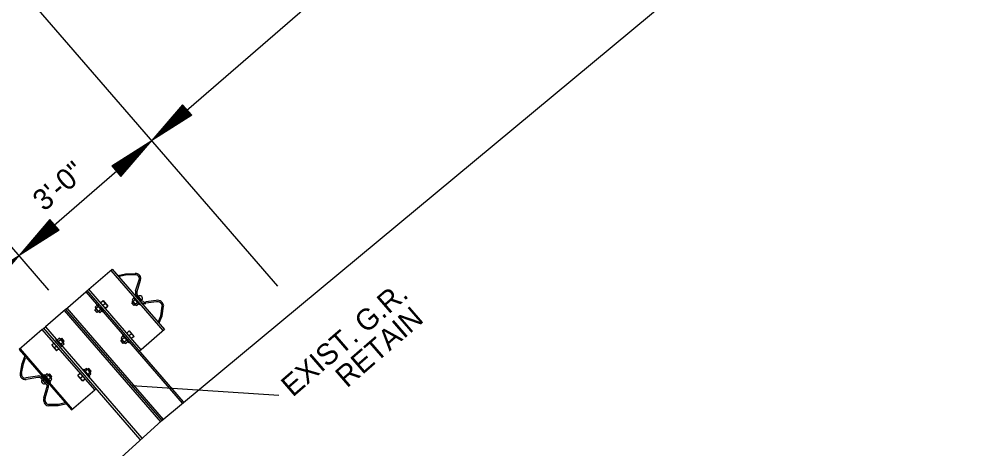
# Model space of a CAD drawing. Extents: x 192699 to 285914, y 194342 to 233219.
# Drawn here: x 262794.77 to 262811.05, y 213694.85 to 213702.2 of the extents above; entities that cross this region are included whole.
import ezdxf

# ---------------------------------------------------------------- set-up
doc = ezdxf.new("R2010")
doc.units = 0
doc.layers.add('TYPICAL SECTION FOR MOT', color=7, linetype='Continuous')

msp = doc.modelspace()

# ---------------------------------------------------------------- linework, layer by layer
at = {"layer": 'TYPICAL SECTION FOR MOT'}
for p, q in [((262797.035, 213700.119), (262808.375, 213709.937)), ((262797.209, 213695.334), (262811.053, 213706.844)), ((262799.189, 213697.631), (262794.744, 213702.765)), ((262797.561, 213700.733), (262797.035, 213700.119)), ((262797.574, 213700.718), (262797.136, 213700.207)), ((262797.587, 213700.703), (262797.24, 213700.297)), ((262797.6, 213700.688), (262797.34, 213700.384)), ((262797.718, 213700.552), (262797.561, 213700.733)), ((262797.718, 213700.552), (262797.035, 213700.119)), ((262797.705, 213700.567), (262797.136, 213700.207)), ((262797.692, 213700.583), (262797.24, 213700.297)), ((262797.678, 213700.598), (262797.34, 213700.384)), ((262797.614, 213700.672), (262797.443, 213700.473)), ((262797.665, 213700.613), (262797.443, 213700.473)), ((262797.627, 213700.657), (262797.544, 213700.56)), ((262797.652, 213700.628), (262797.544, 213700.56)), ((262795.278, 213697.564), (262792.816, 213700.408)), ((262794.767, 213698.156), (262797.035, 213700.119)), ((262796.351, 213699.686), (262797.035, 213700.119)), ((262796.364, 213699.671), (262796.934, 213700.032)), ((262796.495, 213699.52), (262796.934, 213700.032)), ((262796.508, 213699.505), (262797.035, 213700.119)), ((262796.378, 213699.656), (262796.83, 213699.942)), ((262796.482, 213699.535), (262796.83, 213699.942)), ((262796.391, 213699.641), (262796.729, 213699.854)), ((262796.404, 213699.625), (262796.626, 213699.766)), ((262796.455, 213699.566), (262796.626, 213699.766)), ((262796.469, 213699.55), (262796.729, 213699.854)), ((262796.351, 213699.686), (262796.508, 213699.505)), ((262796.418, 213699.61), (262796.525, 213699.678)), ((262796.442, 213699.581), (262796.525, 213699.678)), ((262795.293, 213698.77), (262794.767, 213698.156)), ((262795.306, 213698.755), (262794.868, 213698.243)), ((262795.319, 213698.739), (262794.972, 213698.333)), ((262795.332, 213698.724), (262795.072, 213698.42)), ((262795.45, 213698.588), (262795.293, 213698.77)), ((262795.45, 213698.588), (262794.767, 213698.156)), ((262795.437, 213698.604), (262794.868, 213698.243)), ((262795.423, 213698.619), (262794.972, 213698.333)), ((262795.41, 213698.634), (262795.072, 213698.42)), ((262795.346, 213698.709), (262795.175, 213698.509)), ((262795.397, 213698.65), (262795.175, 213698.509)), ((262795.359, 213698.693), (262795.276, 213698.596)), ((262795.384, 213698.665), (262795.276, 213698.596)), ((262792.498, 213696.192), (262794.767, 213698.156)), ((262794.083, 213697.723), (262794.767, 213698.156)), ((262794.24, 213697.541), (262794.767, 213698.156)), ((262797.231, 213696.874), (262796.341, 213697.902)), ((262796.586, 213697.839), (262796.462, 213697.811)), ((262796.586, 213697.818), (262796.483, 213697.795)), ((262796.752, 213697.845), (262796.586, 213697.839)), ((262796.753, 213697.825), (262796.586, 213697.818)), ((262795.958, 213697.581), (262795.908, 213697.534)), ((262795.958, 213697.581), (262795.954, 213697.577)), ((262796.759, 213697.55), (262796.82, 213697.742)), ((262796.783, 213697.542), (262796.844, 213697.734)), ((262797.58, 213695.656), (262795.932, 213697.559)), ((262796.734, 213697.428), (262796.698, 213697.396)), ((262796.816, 213697.333), (262796.734, 213697.428)), ((262796.854, 213697.368), (262796.77, 213697.468)), ((262796.873, 213697.383), (262796.788, 213697.484)), ((262795.585, 213697.256), (262797.231, 213695.354)), ((262796.104, 213697.306), (262796.067, 213697.275)), ((262796.133, 213697.188), (262796.072, 213697.259)), ((262796.123, 213697.284), (262796.086, 213697.252)), ((262796.185, 213697.212), (262796.104, 213697.306)), ((262796.165, 213697.353), (262796.202, 213697.385)), ((262796.243, 213697.337), (262796.2, 213697.3)), ((262796.202, 213697.385), (262796.284, 213697.29)), ((262796.246, 213697.258), (262796.284, 213697.29)), ((262796.764, 213697.308), (262796.702, 213697.38)), ((262796.754, 213697.404), (262796.717, 213697.372)), ((262796.796, 213697.356), (262796.759, 213697.324)), ((262796.796, 213697.356), (262796.764, 213697.328)), ((262796.816, 213697.333), (262796.778, 213697.3)), ((262797.112, 213697.39), (262796.932, 213697.362)), ((262797.116, 213697.367), (262796.935, 213697.339)), ((262797.192, 213697.127), (262797.215, 213697.291)), ((262797.213, 213697.124), (262797.237, 213697.289)), ((262795.54, 213697.216), (262797.186, 213695.315)), ((262795.563, 213697.236), (262797.209, 213695.334)), ((262795.563, 213697.236), (262797.209, 213695.334)), ((262796.165, 213697.235), (262796.128, 213697.203)), ((262796.165, 213697.235), (262796.133, 213697.207)), ((262796.185, 213697.212), (262796.148, 213697.179)), ((262797.146, 213697.014), (262797.192, 213697.127)), ((262797.164, 213697.005), (262797.213, 213697.124)), ((262795.164, 213696.894), (262795.218, 213696.937)), ((262795.164, 213696.894), (262795.169, 213696.898)), ((262796.838, 213695.013), (262795.19, 213696.916)), ((262796.547, 213696.779), (262796.51, 213696.747)), ((262796.629, 213696.684), (262796.547, 213696.779)), ((262796.65, 213696.868), (262796.613, 213696.836)), ((262796.69, 213696.82), (262796.648, 213696.783)), ((262796.732, 213696.773), (262796.65, 213696.868)), ((262796.732, 213696.773), (262796.694, 213696.741)), ((262795.361, 213696.657), (262795.324, 213696.624)), ((262795.324, 213696.624), (262795.405, 213696.53)), ((262795.366, 213696.577), (262795.408, 213696.614)), ((262795.416, 213696.711), (262795.452, 213696.742)), ((262795.497, 213696.616), (262795.416, 213696.711)), ((262795.435, 213696.688), (262795.472, 213696.72)), ((262795.528, 213696.664), (262795.467, 213696.735)), ((262795.477, 213696.64), (262795.514, 213696.672)), ((262795.477, 213696.64), (262795.51, 213696.668)), ((262795.497, 213696.616), (262795.535, 213696.649)), ((262796.577, 213696.66), (262796.515, 213696.731)), ((262796.567, 213696.755), (262796.529, 213696.723)), ((262796.609, 213696.707), (262796.571, 213696.674)), ((262796.609, 213696.707), (262796.577, 213696.679)), ((262796.629, 213696.684), (262796.591, 213696.652)), ((262795.682, 213695.533), (262794.792, 213696.561)), ((262795.443, 213696.563), (262795.405, 213696.53)), ((262796.853, 213696.546), (262796.827, 213696.524)), ((262794.789, 213696.146), (262794.82, 213696.31)), ((262794.81, 213696.142), (262794.84, 213696.306)), ((262794.82, 213696.31), (262794.865, 213696.428)), ((262794.84, 213696.306), (262794.877, 213696.405)), ((262795.205, 213696.104), (262795.242, 213696.135)), ((262795.319, 213696.057), (262795.257, 213696.129)), ((262795.771, 213696.107), (262795.808, 213696.139)), ((262795.874, 213696.196), (262795.911, 213696.228)), ((262795.956, 213696.102), (262795.874, 213696.196)), ((262795.894, 213696.173), (262795.932, 213696.206)), ((262795.988, 213696.149), (262795.925, 213696.221)), ((262795.936, 213696.124), (262795.974, 213696.157)), ((262795.936, 213696.124), (262795.969, 213696.153)), ((262795.956, 213696.102), (262795.994, 213696.135)), ((262795.081, 213696.097), (262794.882, 213696.064)), ((262795.085, 213696.072), (262794.886, 213696.039)), ((262795.23, 213695.96), (262795.142, 213696.058)), ((262795.247, 213695.976), (262795.16, 213696.074)), ((262795.287, 213696.01), (262795.205, 213696.104)), ((262795.226, 213696.081), (262795.263, 213696.113)), ((262795.267, 213696.032), (262795.304, 213696.064)), ((262795.267, 213696.032), (262795.3, 213696.06)), ((262795.287, 213696.01), (262795.325, 213696.042)), ((262795.853, 213696.013), (262795.771, 213696.107)), ((262795.813, 213696.06), (262795.856, 213696.097)), ((262795.853, 213696.013), (262795.891, 213696.046)), ((262795.189, 213695.725), (262795.242, 213695.899)), ((262795.211, 213695.717), (262795.264, 213695.892)), ((262796.06, 213695.86), (262796.086, 213695.883)), ((262799.204, 213695.765), (262796.694, 213695.928)), ((262795.555, 213695.637), (262795.438, 213695.608)), ((262795.438, 213695.608), (262795.271, 213695.608)), ((262795.437, 213695.587), (262795.271, 213695.587)), ((262795.562, 213695.618), (262795.437, 213695.587)), ((262797.209, 213695.334), (262783.836, 213683.281))]:
    msp.add_line(p, q, dxfattribs=at)
for points in [[(262796.356, 213697.924), (262797.25, 213696.89), (262796.853, 213696.546), (262795.958, 213697.581)], [(262796.72, 213697.442), (262796.83, 213697.315), (262796.838, 213697.322), (262796.728, 213697.449)], [(262796.09, 213697.321), (262796.2, 213697.194), (262796.207, 213697.2), (262796.097, 213697.327)], [(262796.201, 213697.384), (262796.283, 213697.29), (262796.242, 213697.254), (262796.16, 213697.348)], [(262796.711, 213697.367), (262796.752, 213697.319), (262796.734, 213697.303), (262796.692, 213697.35)], [(262796.081, 213697.246), (262796.121, 213697.199), (262796.102, 213697.182), (262796.062, 213697.229)], [(262794.768, 213696.55), (262795.664, 213695.517), (262796.06, 213695.86), (262795.164, 213696.894)], [(262796.532, 213696.793), (262796.642, 213696.666), (262796.65, 213696.672), (262796.54, 213696.799)], [(262796.649, 213696.867), (262796.731, 213696.773), (262796.689, 213696.737), (262796.607, 213696.831)], [(262795.324, 213696.625), (262795.406, 213696.531), (262795.448, 213696.567), (262795.366, 213696.661)], [(262795.403, 213696.726), (262795.513, 213696.599), (262795.506, 213696.593), (262795.396, 213696.72)], [(262795.479, 213696.725), (262795.519, 213696.678), (262795.538, 213696.694), (262795.498, 213696.741)], [(262796.523, 213696.717), (262796.565, 213696.67), (262796.546, 213696.653), (262796.504, 213696.701)], [(262795.193, 213696.12), (262795.303, 213695.993), (262795.295, 213695.986), (262795.185, 213696.113)], [(262795.269, 213696.118), (262795.31, 213696.07), (262795.329, 213696.087), (262795.288, 213696.134)], [(262795.772, 213696.108), (262795.854, 213696.013), (262795.895, 213696.049), (262795.814, 213696.144)], [(262795.862, 213696.213), (262795.972, 213696.086), (262795.965, 213696.079), (262795.855, 213696.206)], [(262795.938, 213696.211), (262795.979, 213696.163), (262795.998, 213696.18), (262795.957, 213696.227)]]:
    msp.add_lwpolyline(points, close=True, dxfattribs=at)
for points in [[(262795.563, 213697.236), (262795.908, 213697.534), (262797.552, 213695.632)], [(262795.563, 213697.236), (262795.218, 213696.937), (262796.865, 213695.037)]]:
    msp.add_lwpolyline(points, dxfattribs=at)
for centre, radius, start, end in [((262796.762, 213697.763), 0.0856, 340.1332, 98.8616), ((262796.762, 213697.763), 0.062, 340.1332, 98.8616), ((262796.84, 213697.519), 0.0865, 158.9893, 215.9277), ((262796.84, 213697.519), 0.0622, 158.9893, 215.9277), ((262796.831, 213697.423), 0.0453, 323.8387, 126.953), ((262796.089, 213697.273), 0.022, 175.4578, 263.1077), ((262796.72, 213697.394), 0.022, 175.4578, 263.1077), ((262796.803, 213697.405), 0.0922, 200.6256, 241.141), ((262796.784, 213697.325), 0.025, 181.8167, 257.5067), ((262796.914, 213697.405), 0.0703, 212.6637, 287.7369), ((262796.914, 213697.405), 0.0462, 212.6637, 287.7369), ((262797.131, 213697.282), 0.109, 6.1017, 100.0033), ((262797.131, 213697.282), 0.0854, 6.1017, 100.0033), ((262796.173, 213697.284), 0.0922, 200.6256, 241.141), ((262796.153, 213697.204), 0.025, 181.8167, 257.5067), ((262795.451, 213696.72), 0.022, 358.6589, 86.3088), ((262795.428, 213696.639), 0.0922, 20.6256, 61.141), ((262795.51, 213696.647), 0.025, 4.2599, 79.9499), ((262796.532, 213696.745), 0.022, 175.4578, 263.1077), ((262796.616, 213696.756), 0.0922, 200.6256, 241.141), ((262796.596, 213696.676), 0.025, 181.8167, 257.5067), ((262794.869, 213696.124), 0.0856, 162.905, 281.6334), ((262794.869, 213696.124), 0.062, 162.905, 281.6334), ((262795.24, 213696.113), 0.022, 358.6589, 86.3088), ((262795.91, 213696.206), 0.022, 358.6589, 86.3088), ((262795.887, 213696.125), 0.0922, 20.6256, 61.141), ((262795.969, 213696.133), 0.025, 4.2599, 79.9499), ((262795.1, 213696.012), 0.0865, 45.8389, 102.7773), ((262795.1, 213696.012), 0.0622, 45.8389, 102.7773), ((262795.196, 213696.007), 0.0453, 134.8136, 297.9279), ((262795.201, 213695.923), 0.0462, 334.0297, 49.1029), ((262795.201, 213695.923), 0.0703, 334.0297, 49.1029), ((262795.218, 213696.032), 0.0922, 20.6256, 61.141), ((262795.3, 213696.04), 0.025, 4.2599, 79.9499), ((262795.292, 213695.691), 0.109, 161.7633, 255.6649), ((262795.292, 213695.691), 0.0854, 161.7633, 255.6649)]:
    msp.add_arc(centre, radius, start, end, dxfattribs=at)

# ---------------------------------------------------------------- texts
for s, p in [('3\'-0"', (262795.196, 213698.898)), ('EXIST. G.R.', (262799.443, 213695.726)), ('RETAIN', (262800.37, 213695.883))]:
    msp.add_text(s, height=0.36, rotation=40.8833, dxfattribs=at).set_placement(p)

doc.saveas('drawing.dxf')
